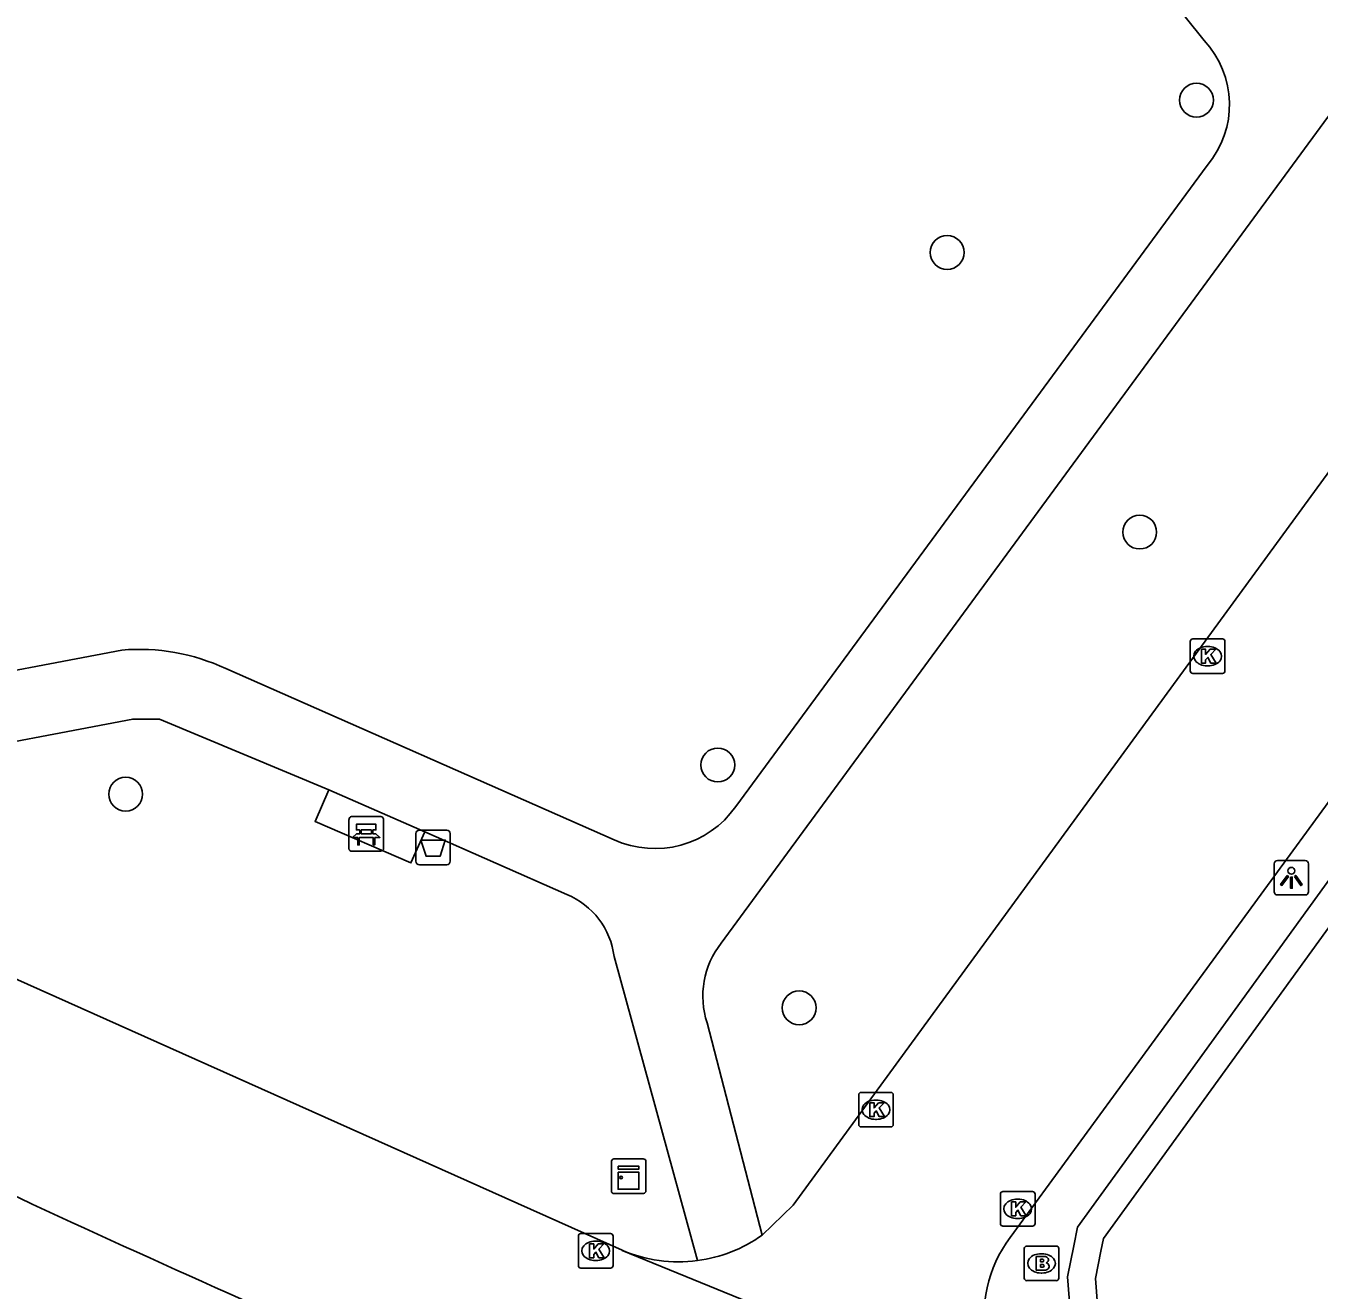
# Model space of a CAD drawing. Extents: x 157321 to 158827, y 386650 to 388532.
# Drawn here: x 158159.81 to 158197.2, y 387350.13 to 387386.69 of the extents above; entities that cross this region are included whole.
import ezdxf

# ---------------------------------------------------------------- set-up
doc = ezdxf.new("R2010")
doc.units = 0
for name, color, linetype in [('IMGEO_Afvalbak', 7, 'Continuous'), ('IMGEO_Bank', 7, 'Continuous'), ('IMGEO_Boom', 7, 'Continuous'), ('IMGEO_Brandkraan', 7, 'Continuous'), ('IMGEO_Groenvoorziening', 7, 'Continuous'), ('IMGEO_Haag', 7, 'Continuous'), ('IMGEO_Kast', 7, 'Continuous'), ('IMGEO_Kolk', 7, 'Continuous'), ('IMGEO_Lichtpunt', 7, 'Continuous'), ('IMGEO_Rijbaan_lokaal_gesloten', 7, 'Continuous'), ('IMGEO_Voetpad_halfverhard', 7, 'Continuous')]:
    doc.layers.add(name, color=color, linetype=linetype)

msp = doc.modelspace()

# ---------------------------------------------------------------- linework, layer by layer
at = {"layer": 'IMGEO_Afvalbak'}
for p, q in [((158171.091, 387362.536), (158171.091, 387363.336)), ((158171.091, 387363.336), (158171.091, 387362.536)), ((158171.191, 387363.436), (158171.981, 387363.436)), ((158171.981, 387363.436), (158171.191, 387363.436)), ((158172.081, 387363.336), (158172.081, 387362.536)), ((158172.081, 387362.536), (158172.081, 387363.336)), ((158171.981, 387362.436), (158171.191, 387362.436)), ((158171.191, 387362.436), (158171.981, 387362.436))]:
    msp.add_line(p, q, dxfattribs=at)
msp.add_lwpolyline([(158171.234, 387363.15), (158171.938, 387363.15), (158171.789, 387362.68), (158171.383, 387362.68), (158171.234, 387363.15)], dxfattribs=at)
for centre, start, end in [((158171.191, 387363.336), 90, 180), ((158171.191, 387363.336), 90, 180), ((158171.981, 387363.336), 0, 90), ((158171.981, 387363.336), 360, 90), ((158171.191, 387362.536), 180, 270), ((158171.191, 387362.536), 180, 270), ((158171.981, 387362.536), 270, 0), ((158171.981, 387362.536), 270, 0)]:
    msp.add_arc(centre, 0.1, start, end, dxfattribs=at)
at = {"layer": 'IMGEO_Bank'}
for p, q in [((158169.154, 387362.901), (158169.154, 387363.742)), ((158169.154, 387363.742), (158169.154, 387362.901)), ((158169.229, 387363.826), (158170.07, 387363.826)), ((158170.07, 387363.826), (158169.229, 387363.826)), ((158170.154, 387363.751), (158170.154, 387362.91)), ((158170.154, 387362.91), (158170.154, 387363.751)), ((158169.851, 387363.224), (158169.458, 387363.224)), ((158169.463, 387363.332), (158169.463, 387363.438)), ((158169.507, 387363.438), (158169.507, 387363.332)), ((158169.795, 387363.444), (158169.513, 387363.444)), ((158169.513, 387363.326), (158169.795, 387363.326)), ((158169.801, 387363.332), (158169.801, 387363.438)), ((158169.845, 387363.438), (158169.845, 387363.332)), ((158170.079, 387362.826), (158169.238, 387362.826)), ((158169.238, 387362.826), (158170.079, 387362.826))]:
    msp.add_line(p, q, dxfattribs=at)
for points in [[(158169.457, 387363.444), (158169.371, 387363.444), (158169.371, 387363.605), (158169.934, 387363.605), (158169.934, 387363.444), (158169.851, 387363.444)], [(158169.401, 387363.224), (158169.259, 387363.224), (158169.371, 387363.326), (158169.457, 387363.326)], [(158169.451, 387363.217), (158169.451, 387363.01), (158169.408, 387363.01), (158169.408, 387363.217)], [(158169.851, 387363.326), (158169.934, 387363.326), (158170.046, 387363.224), (158169.907, 387363.224)], [(158169.901, 387363.217), (158169.901, 387363.01), (158169.857, 387363.01), (158169.857, 387363.217)]]:
    msp.add_lwpolyline(points, dxfattribs=at)
for centre, radius, start, end in [((158169.232, 387363.748), 0.0779, 92.4484, 184.2845), ((158169.232, 387363.748), 0.0779, 92.4484, 184.2845), ((158170.076, 387363.748), 0.0779, 2.4484, 94.2845), ((158170.076, 387363.748), 0.0779, 2.4484, 94.2845), ((158169.401, 387363.217), 0.00671, 2.8957, 87.1043), ((158169.458, 387363.217), 0.00671, 92.8957, 177.1043), ((158169.456, 387363.437), 0.00671, 2.8957, 87.1043), ((158169.456, 387363.333), 0.00671, 272.8957, 357.1043), ((158169.513, 387363.437), 0.00671, 92.8957, 177.1043), ((158169.513, 387363.333), 0.00671, 182.8957, 267.1043), ((158169.795, 387363.437), 0.00671, 2.8957, 87.1043), ((158169.795, 387363.333), 0.00671, 272.8957, 357.1043), ((158169.852, 387363.437), 0.00671, 92.8957, 177.1043), ((158169.852, 387363.333), 0.00671, 182.8957, 267.1043), ((158169.85, 387363.217), 0.00671, 2.8957, 87.1043), ((158169.907, 387363.217), 0.00671, 92.8957, 177.1043), ((158169.232, 387362.904), 0.0779, 182.4484, 274.2845), ((158169.232, 387362.904), 0.0779, 182.4484, 274.2845), ((158170.076, 387362.904), 0.0779, 272.4484, 4.2845), ((158170.076, 387362.904), 0.0779, 272.4484, 4.2845)]:
    msp.add_arc(centre, radius, start, end, dxfattribs=at)
at = {"layer": 'IMGEO_Boom'}
for centre in [(158193.658, 387384.544), (158186.448, 387380.142), (158192.017, 387372.055), (158179.817, 387365.32), (158162.696, 387364.475), (158182.171, 387358.296)]:
    msp.add_circle(centre, 0.489, dxfattribs=at)
at = {"layer": 'IMGEO_Brandkraan'}
for p, q in [((158188.678, 387350.482), (158188.678, 387351.334)), ((158188.753, 387351.408), (158189.605, 387351.408)), ((158189.679, 387351.334), (158189.679, 387350.482)), ((158189.166, 387351.188), (158189.191, 387351.188)), ((158189.189, 387350.628), (158189.164, 387350.628)), ((158189.605, 387350.408), (158188.753, 387350.408))]:
    msp.add_line(p, q, dxfattribs=at)
for points in [[(158188.678, 387350.482), (158188.678, 387351.334)], [(158188.753, 387351.408), (158189.605, 387351.408)], [(158189.679, 387351.334), (158189.679, 387350.482)], [(158189.026, 387351.108), (158189.026, 387350.708), (158189.239, 387350.708)], [(158189.257, 387351.108), (158189.026, 387351.108)], [(158189.205, 387351.027), (158189.151, 387351.027), (158189.151, 387350.951)], [(158189.151, 387350.951), (158189.204, 387350.951)], [(158189.213, 387350.875), (158189.151, 387350.875), (158189.151, 387350.794)], [(158189.151, 387350.794), (158189.213, 387350.794)], [(158189.605, 387350.408), (158188.753, 387350.408)]]:
    msp.add_lwpolyline(points, dxfattribs=at)
for centre, radius, start, end in [((158188.755, 387351.332), 0.0765, 91.552, 178.448), ((158188.755, 387351.332), 0.0765, 91.552, 178.448), ((158189.603, 387351.332), 0.0765, 1.552, 88.448), ((158189.603, 387351.332), 0.0765, 1.552, 88.448), ((158189.206, 387350.989), 0.0379, 267.8285, 90.9355), ((158189.214, 387350.834), 0.0404, 269.8759, 90.5077), ((158189.261, 387350.963), 0.145, 59.4692, 91.5367), ((158189.286, 387351.01), 0.0922, 285.5137, 58.1501), ((158189.291, 387350.818), 0.105, 301.3115, 78.989), ((158188.755, 387350.484), 0.0765, 181.552, 268.448), ((158188.755, 387350.484), 0.0765, 181.552, 268.448), ((158189.245, 387350.959), 0.251, 268.6676, 293.5347), ((158189.603, 387350.484), 0.0765, 271.552, 358.448), ((158189.603, 387350.484), 0.0765, 271.552, 358.448)]:
    msp.add_arc(centre, radius, start, end, dxfattribs=at)
for centre, major_axis, ratio, start_param, end_param in [((158189.165, 387350.908), (-0.387, 0.002), 0.722429, 4.712389, 7.853982), ((158189.19, 387350.908), (-0.39, 0.002), 0.717154, 1.570796, 4.712389)]:
    msp.add_ellipse(centre, major_axis=major_axis, ratio=ratio, start_param=start_param, end_param=end_param, dxfattribs=at)
at = {"layer": 'IMGEO_Groenvoorziening'}
msp.add_lwpolyline([(158171.344, 387363.383), (158170.944, 387362.487), (158168.175, 387363.684), (158168.568, 387364.602)], dxfattribs=at)
at = {"layer": 'IMGEO_Haag'}
for points in [[(158198.648, 387363.6), (158190.222, 387351.954), (158190.112, 387351.419), (158189.929, 387350.52), (158190.002, 387349.549), (158190.27, 387348.715), (158190.663, 387348.093), (158191.286, 387347.42), (158221.468, 387335.75), (158224.678, 387334.785), (158228.333, 387334.204), (158230.965, 387334.102), (158233.65, 387334.171), (158236.804, 387334.788), (158239.751, 387335.611), (158242.467, 387336.85), (158244.507, 387338.024), (158246.119, 387339.14), (158247.61, 387340.339), (158248.337, 387340.924)], [(158247.833, 387341.545), (158247.108, 387340.962), (158245.64, 387339.781), (158244.079, 387338.701), (158242.101, 387337.562), (158239.476, 387336.365), (158236.619, 387335.567), (158233.562, 387334.969), (158230.97, 387334.902), (158228.412, 387335.002), (158224.857, 387335.567), (158221.728, 387336.507), (158191.747, 387348.099), (158191.3, 387348.582), (158191.001, 387349.056), (158190.793, 387349.704), (158190.735, 387350.469), (158190.896, 387351.259), (158190.971, 387351.625), (158199.296, 387363.13)]]:
    msp.add_lwpolyline(points, dxfattribs=at)
at = {"layer": 'IMGEO_Kast'}
for p, q in [((158176.741, 387353.002), (158176.741, 387353.843)), ((158176.741, 387353.843), (158176.741, 387353.002)), ((158176.816, 387353.927), (158177.657, 387353.927)), ((158177.657, 387353.927), (158176.816, 387353.927)), ((158177.741, 387353.852), (158177.741, 387353.011)), ((158177.741, 387353.011), (158177.741, 387353.852)), ((158177.666, 387352.927), (158176.825, 387352.927)), ((158176.825, 387352.927), (158177.666, 387352.927))]:
    msp.add_line(p, q, dxfattribs=at)
for points in [[(158176.936, 387353.717), (158177.536, 387353.717), (158177.536, 387353.632), (158176.936, 387353.632), (158176.936, 387353.717)], [(158176.936, 387353.542), (158177.536, 387353.542), (158177.536, 387353.053), (158176.936, 387353.053), (158176.936, 387353.542)]]:
    msp.add_lwpolyline(points, dxfattribs=at)
msp.add_circle((158177.02, 387353.391), 0.0377, dxfattribs=at)
for centre, start, end in [((158176.819, 387353.849), 92.4484, 184.2845), ((158176.819, 387353.849), 92.4484, 184.2845), ((158177.663, 387353.849), 2.4484, 94.2845), ((158177.663, 387353.849), 2.4484, 94.2845), ((158176.819, 387353.005), 182.4484, 274.2845), ((158176.819, 387353.005), 182.4484, 274.2845), ((158177.663, 387353.005), 272.4484, 4.2845), ((158177.663, 387353.005), 272.4484, 4.2845)]:
    msp.add_arc(centre, 0.0779, start, end, dxfattribs=at)
at = {"layer": 'IMGEO_Kolk'}
for p, q in [((158193.48, 387368.041), (158193.48, 387368.893)), ((158193.555, 387368.967), (158194.407, 387368.967)), ((158194.481, 387368.893), (158194.481, 387368.041)), ((158193.968, 387368.747), (158193.993, 387368.747)), ((158193.991, 387368.187), (158193.966, 387368.187)), ((158194.407, 387367.967), (158193.555, 387367.967)), ((158183.891, 387354.926), (158183.891, 387355.778)), ((158183.966, 387355.852), (158184.818, 387355.852)), ((158184.892, 387355.778), (158184.892, 387354.926)), ((158184.379, 387355.632), (158184.404, 387355.632)), ((158184.402, 387355.072), (158184.377, 387355.072)), ((158184.818, 387354.852), (158183.966, 387354.852)), ((158187.989, 387352.058), (158187.989, 387352.91)), ((158188.064, 387352.984), (158188.916, 387352.984)), ((158188.477, 387352.764), (158188.502, 387352.764)), ((158188.99, 387352.91), (158188.99, 387352.058)), ((158188.916, 387351.984), (158188.064, 387351.984)), ((158188.5, 387352.204), (158188.475, 387352.204)), ((158175.787, 387350.844), (158175.787, 387351.696)), ((158175.862, 387351.77), (158176.714, 387351.77)), ((158176.788, 387351.696), (158176.788, 387350.844)), ((158176.275, 387351.55), (158176.3, 387351.55)), ((158176.298, 387350.99), (158176.273, 387350.99)), ((158176.714, 387350.77), (158175.862, 387350.77))]:
    msp.add_line(p, q, dxfattribs=at)
for points in [[(158193.48, 387368.041), (158193.48, 387368.893)], [(158193.555, 387368.967), (158194.407, 387368.967)], [(158194.481, 387368.893), (158194.481, 387368.041)], [(158193.801, 387368.667), (158193.924, 387368.667), (158193.924, 387368.516), (158194.054, 387368.667), (158194.218, 387368.667), (158194.072, 387368.516), (158194.225, 387368.267), (158194.073, 387368.267), (158193.988, 387368.431), (158193.924, 387368.364), (158193.924, 387368.267), (158193.801, 387368.267), (158193.801, 387368.667)], [(158194.407, 387367.967), (158193.555, 387367.967)], [(158183.891, 387354.926), (158183.891, 387355.778)], [(158183.966, 387355.852), (158184.818, 387355.852)], [(158184.892, 387355.778), (158184.892, 387354.926)], [(158184.212, 387355.552), (158184.335, 387355.552), (158184.335, 387355.401), (158184.465, 387355.552), (158184.629, 387355.552), (158184.483, 387355.401), (158184.636, 387355.152), (158184.484, 387355.152), (158184.399, 387355.316), (158184.335, 387355.249), (158184.335, 387355.152), (158184.212, 387355.152), (158184.212, 387355.552)], [(158184.818, 387354.852), (158183.966, 387354.852)], [(158187.989, 387352.058), (158187.989, 387352.91)], [(158188.064, 387352.984), (158188.916, 387352.984)], [(158188.99, 387352.91), (158188.99, 387352.058)], [(158188.31, 387352.684), (158188.433, 387352.684), (158188.433, 387352.533), (158188.563, 387352.684), (158188.727, 387352.684), (158188.581, 387352.533), (158188.734, 387352.284), (158188.582, 387352.284), (158188.497, 387352.448), (158188.433, 387352.381), (158188.433, 387352.284), (158188.31, 387352.284), (158188.31, 387352.684)], [(158188.916, 387351.984), (158188.064, 387351.984)], [(158175.787, 387350.844), (158175.787, 387351.696)], [(158175.862, 387351.77), (158176.714, 387351.77)], [(158176.788, 387351.696), (158176.788, 387350.844)], [(158176.108, 387351.47), (158176.231, 387351.47), (158176.231, 387351.319), (158176.361, 387351.47), (158176.525, 387351.47), (158176.379, 387351.319), (158176.532, 387351.07), (158176.38, 387351.07), (158176.295, 387351.234), (158176.231, 387351.167), (158176.231, 387351.07), (158176.108, 387351.07), (158176.108, 387351.47)], [(158176.714, 387350.77), (158175.862, 387350.77)]]:
    msp.add_lwpolyline(points, dxfattribs=at)
for centre, start, end in [((158193.557, 387368.891), 91.552, 178.448), ((158193.557, 387368.891), 91.552, 178.448), ((158194.405, 387368.891), 1.552, 88.448), ((158194.405, 387368.891), 1.552, 88.448), ((158193.557, 387368.043), 181.552, 268.448), ((158193.557, 387368.043), 181.552, 268.448), ((158194.405, 387368.043), 271.552, 358.448), ((158194.405, 387368.043), 271.552, 358.448), ((158183.968, 387355.776), 91.552, 178.448), ((158183.968, 387355.776), 91.552, 178.448), ((158184.816, 387355.776), 1.552, 88.448), ((158184.816, 387355.776), 1.552, 88.448), ((158183.968, 387354.928), 181.552, 268.448), ((158183.968, 387354.928), 181.552, 268.448), ((158184.816, 387354.928), 271.552, 358.448), ((158184.816, 387354.928), 271.552, 358.448), ((158188.066, 387352.908), 91.552, 178.448), ((158188.066, 387352.908), 91.552, 178.448), ((158188.914, 387352.908), 1.552, 88.448), ((158188.914, 387352.908), 1.552, 88.448), ((158188.066, 387352.06), 181.552, 268.448), ((158188.066, 387352.06), 181.552, 268.448), ((158188.914, 387352.06), 271.552, 358.448), ((158188.914, 387352.06), 271.552, 358.448), ((158175.864, 387351.694), 91.552, 178.448), ((158175.864, 387351.694), 91.552, 178.448), ((158176.712, 387351.694), 1.552, 88.448), ((158176.712, 387351.694), 1.552, 88.448), ((158175.864, 387350.846), 181.552, 268.448), ((158175.864, 387350.846), 181.552, 268.448), ((158176.712, 387350.846), 271.552, 358.448), ((158176.712, 387350.846), 271.552, 358.448)]:
    msp.add_arc(centre, 0.0765, start, end, dxfattribs=at)
for centre, major_axis, ratio, start_param, end_param in [((158193.967, 387368.467), (-0.387, 0.002), 0.722429, 4.712389, 7.853982), ((158193.992, 387368.467), (-0.39, 0.002), 0.717154, 1.570796, 4.712389), ((158184.378, 387355.352), (-0.387, 0.002), 0.722429, 4.712389, 7.853982), ((158184.403, 387355.352), (-0.39, 0.002), 0.717154, 1.570796, 4.712389), ((158188.476, 387352.484), (-0.387, 0.002), 0.722429, 4.712389, 7.853982), ((158188.501, 387352.484), (-0.39, 0.002), 0.717154, 1.570796, 4.712389), ((158176.274, 387351.27), (-0.387, 0.002), 0.722429, 4.712389, 7.853982), ((158176.299, 387351.27), (-0.39, 0.002), 0.717154, 1.570796, 4.712389)]:
    msp.add_ellipse(centre, major_axis=major_axis, ratio=ratio, start_param=start_param, end_param=end_param, dxfattribs=at)
at = {"layer": 'IMGEO_Lichtpunt'}
for p, q in [((158195.903, 387362.462), (158195.903, 387361.655)), ((158195.903, 387362.462), (158195.903, 387361.655)), ((158196.805, 387362.557), (158195.997, 387362.557)), ((158196.805, 387362.557), (158195.997, 387362.557)), ((158196.899, 387361.655), (158196.899, 387362.462)), ((158196.899, 387361.655), (158196.899, 387362.462)), ((158195.997, 387361.561), (158196.805, 387361.561)), ((158195.997, 387361.561), (158196.805, 387361.561))]:
    msp.add_line(p, q, dxfattribs=at)
for points in [[(158196.277, 387362.126), (158196.316, 387362.098), (158196.128, 387361.836), (158196.09, 387361.863), (158196.277, 387362.126)], [(158196.379, 387362.078), (158196.426, 387362.078), (158196.426, 387361.756), (158196.379, 387361.756), (158196.379, 387362.078)], [(158196.489, 387362.098), (158196.527, 387362.125), (158196.714, 387361.863), (158196.675, 387361.835), (158196.489, 387362.098)]]:
    msp.add_lwpolyline(points, dxfattribs=at)
msp.add_circle((158196.402, 387362.26), 0.0994, dxfattribs=at)
for centre, start, end in [((158195.997, 387362.462), 90, 180), ((158195.997, 387362.462), 90, 180), ((158196.805, 387362.462), 0, 90), ((158196.805, 387362.462), 0, 90), ((158195.997, 387361.655), 180, 270), ((158195.997, 387361.655), 180, 270), ((158196.805, 387361.655), 270, 0), ((158196.805, 387361.655), 270, 360)]:
    msp.add_arc(centre, 0.0946, start, end, dxfattribs=at)
at = {"layer": 'IMGEO_Rijbaan_lokaal_gesloten'}
for points in [[(158203.469, 387381.991), (158182.001, 387352.593), (158181.099, 387351.724)], [(158177.05, 387351.287), (158158.018, 387359.802), (158144.731, 387366.302), (158134.991, 387371.274), (158134.652, 387371.449)], [(158197.572, 387364.38), (158188.275, 387351.66)], [(158177.05, 387351.287), (158177.054, 387351.276), (158189.578, 387346.158)]]:
    msp.add_lwpolyline(points, dxfattribs=at)
for centre, radius, start, end in [((158331.565, 387722.313), 407.562, 244.34565, 248.08065), ((158178.703, 387355.085), 4.128, 277.3068, 305.4806), ((158191.178, 387349.442), 3.653, 142.6154, 244.0316), ((158178.673, 387355.072), 4.118, 246.7836, 277.7378)]:
    msp.add_arc(centre, radius, start, end, dxfattribs=at)
at = {"layer": 'IMGEO_Voetpad_halfverhard'}
for points in [[(158183.753, 387398.901), (158193.879, 387386.271)], [(158179.918, 387360.167), (158197.687, 387384.371), (158198.232, 387384.942), (158198.906, 387385.354), (158204.012, 387387.321)], [(158193.97, 387382.66), (158180.336, 387364.116)], [(158162.582, 387368.644), (158157.091, 387367.597)], [(158176.818, 387363.16), (158165.59, 387368.107)], [(158157.005, 387365.526), (158162.902, 387366.647), (158163.675, 387366.646), (158168.568, 387364.602)], [(158168.568, 387364.602), (158171.344, 387363.383)], [(158171.344, 387363.383), (158175.453, 387361.578)], [(158176.82, 387359.778), (158179.228, 387350.991)], [(158181.099, 387351.724), (158179.508, 387357.862)]]:
    msp.add_lwpolyline(points, dxfattribs=at)
for centre, radius, start, end in [((158191.894, 387384.414), 2.718, 319.807, 43.0802), ((158163.076, 387362.718), 5.947, 64.9918, 94.7642), ((158178.002, 387365.752), 2.85, 245.4434, 324.9621), ((158174.587, 387359.501), 2.25, 7.0643, 67.365), ((158181.866, 387358.631), 2.481, 141.7582, 198.0699)]:
    msp.add_arc(centre, radius, start, end, dxfattribs=at)

doc.saveas('drawing.dxf')
